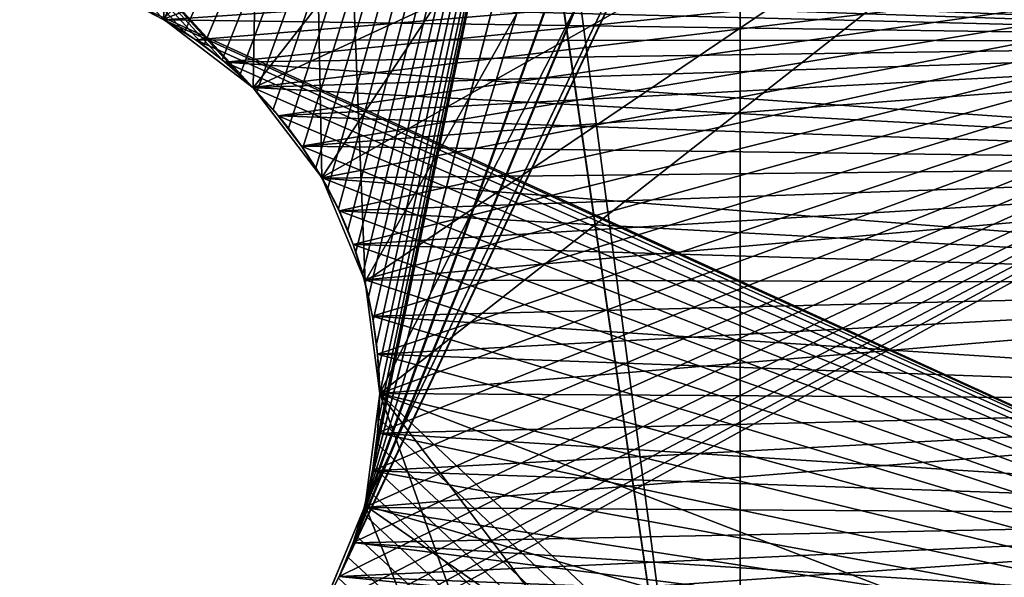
# Model space of a CAD drawing. Header units: millimetres. Extents: x -105 to 105, y -91 to 91.
# Tile 609 of 656: x 15.5 to 18.92, y -15.89 to -13.95. Entities that reach past the tile are written whole.
import ezdxf

# ---------------------------------------------------------------- set-up
doc = ezdxf.new("R2010")
doc.units = ezdxf.units.MM
doc.header["$LTSCALE"] = 22.850203
for name, color, linetype in [('1', 7, 'CONTINUOUS'), ('149', 7, 'CONTINUOUS'), ('150', 7, 'CONTINUOUS'), ('167', 7, 'CONTINUOUS'), ('168', 7, 'CONTINUOUS'), ('185', 7, 'CONTINUOUS'), ('186', 7, 'CONTINUOUS'), ('2', 7, 'CONTINUOUS'), ('405', 7, 'CONTINUOUS'), ('406', 7, 'CONTINUOUS'), ('451', 7, 'CONTINUOUS'), ('664', 7, 'CONTINUOUS'), ('665', 7, 'CONTINUOUS'), ('668', 7, 'CONTINUOUS'), ('669', 7, 'CONTINUOUS'), ('823', 7, 'CONTINUOUS')]:
    doc.layers.add(name, color=color, linetype=linetype)

msp = doc.modelspace()

# ---------------------------------------------------------------- linework, layer by layer
at = {"layer": '1', "linetype": 'CONTINUOUS'}
for points in [[(20.6642, -12.1788, 9.5), (10, -11.4986, 9.5), (1.25, -14.75, 9.5), (20.6642, -12.1788, 9.5)], [(20.772, -12.2959, 9.5), (20.6642, -12.1788, 9.5), (1.25, -14.75, 9.5), (20.772, -12.2959, 9.5)], [(20.8691, -12.4191, 9.5), (20.772, -12.2959, 9.5), (1.25, -14.75, 9.5), (20.8691, -12.4191, 9.5)], [(20.9556, -12.5485, 9.5), (20.8691, -12.4191, 9.5), (1.25, -14.75, 9.5), (20.9556, -12.5485, 9.5)], [(21.0317, -12.6845, 9.5), (20.9556, -12.5485, 9.5), (1.25, -14.75, 9.5), (21.0317, -12.6845, 9.5)], [(21.0976, -12.8277, 9.5), (21.0317, -12.6845, 9.5), (1.25, -14.75, 9.5), (21.0976, -12.8277, 9.5)], [(21.1522, -12.9755, 9.5), (21.0976, -12.8277, 9.5), (1.25, -14.75, 9.5), (21.1522, -12.9755, 9.5)], [(21.1946, -13.1255, 9.5), (21.1522, -12.9755, 9.5), (1.25, -14.75, 9.5), (21.1946, -13.1255, 9.5)], [(21.2249, -13.2782, 9.5), (21.1946, -13.1255, 9.5), (1.25, -14.75, 9.5), (21.2249, -13.2782, 9.5)], [(15.1175, -13.757, 9.5), (21.2249, -13.2782, 9.5), (1.25, -14.75, 9.5), (15.1175, -13.757, 9.5)], [(15.8831, -13.8918, 9.5), (16.0009, -13.9529, 9.5), (21.25, -13.593, 9.5), (15.8831, -13.8918, 9.5)], [(16.0009, -13.9529, 9.5), (16.1118, -14.0228, 9.5), (21.25, -13.593, 9.5), (16.0009, -13.9529, 9.5)], [(21.25, -13.593, 9.5), (16.1118, -14.0228, 9.5), (21.2508, -14.0275, 9.5), (21.25, -13.593, 9.5)], [(16.1118, -14.0228, 9.5), (16.2133, -14.1005, 9.5), (21.2508, -14.0275, 9.5), (16.1118, -14.0228, 9.5)], [(16.2133, -14.1005, 9.5), (16.3086, -14.1885, 9.5), (21.2508, -14.0275, 9.5), (16.2133, -14.1005, 9.5)], [(16.3086, -14.1885, 9.5), (16.3976, -14.2864, 9.5), (21.2508, -14.0275, 9.5), (16.3086, -14.1885, 9.5)], [(16.3976, -14.2864, 9.5), (16.4786, -14.3917, 9.5), (21.2508, -14.0275, 9.5), (16.3976, -14.2864, 9.5)], [(21.2508, -14.0275, 9.5), (16.4786, -14.3917, 9.5), (21.2513, -14.453, 9.5), (21.2508, -14.0275, 9.5)], [(16.4786, -14.3917, 9.5), (16.5497, -14.5022, 9.5), (21.2513, -14.453, 9.5), (16.4786, -14.3917, 9.5)], [(16.5497, -14.5022, 9.5), (16.6092, -14.6157, 9.5), (21.2513, -14.453, 9.5), (16.5497, -14.5022, 9.5)], [(16.6092, -14.6157, 9.5), (16.6576, -14.7328, 9.5), (21.2513, -14.453, 9.5), (16.6092, -14.6157, 9.5)], [(16.6576, -14.7328, 9.5), (16.6959, -14.8548, 9.5), (21.2513, -14.453, 9.5), (16.6576, -14.7328, 9.5)], [(21.2513, -14.453, 9.5), (16.6959, -14.8548, 9.5), (21.2537, -14.8697, 9.5), (21.2513, -14.453, 9.5)], [(16.6959, -14.8548, 9.5), (16.724, -14.9817, 9.5), (21.2537, -14.8697, 9.5), (16.6959, -14.8548, 9.5)], [(16.724, -14.9817, 9.5), (16.7421, -15.1135, 9.5), (21.2537, -14.8697, 9.5), (16.724, -14.9817, 9.5)], [(16.7421, -15.1135, 9.5), (16.75, -15.2502, 9.5), (21.2537, -14.8697, 9.5), (16.7421, -15.1135, 9.5)], [(21.2537, -14.8697, 9.5), (16.75, -15.2502, 9.5), (21.2514, -15.277, 9.5), (21.2537, -14.8697, 9.5)], [(16.75, -15.2502, 9.5), (16.7421, -15.3868, 9.5), (21.2514, -15.277, 9.5), (16.75, -15.2502, 9.5)], [(16.724, -15.5186, 9.5), (16.6959, -15.6455, 9.5), (21.2514, -15.277, 9.5), (16.724, -15.5186, 9.5)], [(21.2514, -15.277, 9.5), (16.6959, -15.6455, 9.5), (21.2376, -15.6744, 9.5), (21.2514, -15.277, 9.5)], [(16.7421, -15.3868, 9.5), (16.724, -15.5186, 9.5), (21.2514, -15.277, 9.5), (16.7421, -15.3868, 9.5)], [(16.6959, -15.6455, 9.5), (16.6576, -15.7675, 9.5), (21.2376, -15.6744, 9.5), (16.6959, -15.6455, 9.5)], [(16.6092, -15.8846, 9.5), (16.5497, -15.9981, 9.5), (21.2376, -15.6744, 9.5), (16.6092, -15.8846, 9.5)], [(21.2376, -15.6744, 9.5), (16.5497, -15.9981, 9.5), (21.2146, -16.062, 9.5), (21.2376, -15.6744, 9.5)], [(16.6576, -15.7675, 9.5), (16.6092, -15.8846, 9.5), (21.2376, -15.6744, 9.5), (16.6576, -15.7675, 9.5)]]:
    msp.add_3dface(points, dxfattribs=at)
at = {"layer": '149', "linetype": 'CONTINUOUS'}
for points in [[(16.7421, -15.3868, 9.5), (16.75, -15.2502, 9.5), (16.7421, -15.3868, 7.5), (16.7421, -15.3868, 9.5)], [(16.75, -15.2502, 9.5), (16.75, -15.2502, 7.5), (16.7421, -15.3868, 7.5), (16.75, -15.2502, 9.5)], [(16.724, -15.5186, 9.5), (16.7421, -15.3868, 9.5), (16.724, -15.5186, 7.5), (16.724, -15.5186, 9.5)], [(16.7421, -15.3868, 9.5), (16.7421, -15.3868, 7.5), (16.724, -15.5186, 7.5), (16.7421, -15.3868, 9.5)], [(16.6959, -15.6455, 9.5), (16.724, -15.5186, 9.5), (16.6959, -15.6455, 7.5), (16.6959, -15.6455, 9.5)], [(16.724, -15.5186, 9.5), (16.724, -15.5186, 7.5), (16.6959, -15.6455, 7.5), (16.724, -15.5186, 9.5)], [(16.6576, -15.7675, 9.5), (16.6959, -15.6455, 9.5), (16.6576, -15.7675, 7.5), (16.6576, -15.7675, 9.5)], [(16.6959, -15.6455, 9.5), (16.6959, -15.6455, 7.5), (16.6576, -15.7675, 7.5), (16.6959, -15.6455, 9.5)], [(16.6092, -15.8846, 9.5), (16.6576, -15.7675, 9.5), (16.6092, -15.8846, 7.5), (16.6092, -15.8846, 9.5)], [(16.6576, -15.7675, 9.5), (16.6576, -15.7675, 7.5), (16.6092, -15.8846, 7.5), (16.6576, -15.7675, 9.5)], [(16.5497, -15.9981, 9.5), (16.6092, -15.8846, 9.5), (16.5497, -15.9981, 7.5), (16.5497, -15.9981, 9.5)], [(16.6092, -15.8846, 9.5), (16.6092, -15.8846, 7.5), (16.5497, -15.9981, 7.5), (16.6092, -15.8846, 9.5)]]:
    msp.add_3dface(points, dxfattribs=at)
at = {"layer": '150', "linetype": 'CONTINUOUS'}
for points in [[(16.0009, -13.9529, 9.5), (15.8831, -13.8918, 9.5), (16.0009, -13.9529, 7.5), (16.0009, -13.9529, 9.5)], [(15.8831, -13.8918, 9.5), (15.8831, -13.8918, 7.5), (16.0009, -13.9529, 7.5), (15.8831, -13.8918, 9.5)], [(16.1118, -14.0228, 9.5), (16.0009, -13.9529, 9.5), (16.1118, -14.0228, 7.5), (16.1118, -14.0228, 9.5)], [(16.0009, -13.9529, 9.5), (16.0009, -13.9529, 7.5), (16.1118, -14.0228, 7.5), (16.0009, -13.9529, 9.5)], [(16.2133, -14.1005, 9.5), (16.1118, -14.0228, 9.5), (16.2133, -14.1005, 7.5), (16.2133, -14.1005, 9.5)], [(16.1118, -14.0228, 9.5), (16.1118, -14.0228, 7.5), (16.2133, -14.1005, 7.5), (16.1118, -14.0228, 9.5)], [(16.3086, -14.1885, 9.5), (16.2133, -14.1005, 9.5), (16.3086, -14.1885, 7.5), (16.3086, -14.1885, 9.5)], [(16.2133, -14.1005, 9.5), (16.2133, -14.1005, 7.5), (16.3086, -14.1885, 7.5), (16.2133, -14.1005, 9.5)], [(16.3976, -14.2864, 9.5), (16.3086, -14.1885, 9.5), (16.3976, -14.2864, 7.5), (16.3976, -14.2864, 9.5)], [(16.3086, -14.1885, 9.5), (16.3086, -14.1885, 7.5), (16.3976, -14.2864, 7.5), (16.3086, -14.1885, 9.5)], [(16.4786, -14.3917, 9.5), (16.3976, -14.2864, 9.5), (16.4786, -14.3917, 7.5), (16.4786, -14.3917, 9.5)], [(16.3976, -14.2864, 9.5), (16.3976, -14.2864, 7.5), (16.4786, -14.3917, 7.5), (16.3976, -14.2864, 9.5)], [(16.5497, -14.5022, 9.5), (16.4786, -14.3917, 9.5), (16.5497, -14.5022, 7.5), (16.5497, -14.5022, 9.5)], [(16.4786, -14.3917, 9.5), (16.4786, -14.3917, 7.5), (16.5497, -14.5022, 7.5), (16.4786, -14.3917, 9.5)], [(16.6092, -14.6157, 9.5), (16.5497, -14.5022, 9.5), (16.6092, -14.6157, 7.5), (16.6092, -14.6157, 9.5)], [(16.5497, -14.5022, 9.5), (16.5497, -14.5022, 7.5), (16.6092, -14.6157, 7.5), (16.5497, -14.5022, 9.5)], [(16.6576, -14.7328, 9.5), (16.6092, -14.6157, 9.5), (16.6576, -14.7328, 7.5), (16.6576, -14.7328, 9.5)], [(16.6092, -14.6157, 9.5), (16.6092, -14.6157, 7.5), (16.6576, -14.7328, 7.5), (16.6092, -14.6157, 9.5)], [(16.6959, -14.8548, 9.5), (16.6576, -14.7328, 9.5), (16.6959, -14.8548, 7.5), (16.6959, -14.8548, 9.5)], [(16.6576, -14.7328, 9.5), (16.6576, -14.7328, 7.5), (16.6959, -14.8548, 7.5), (16.6576, -14.7328, 9.5)], [(16.724, -14.9817, 9.5), (16.6959, -14.8548, 9.5), (16.724, -14.9817, 7.5), (16.724, -14.9817, 9.5)], [(16.6959, -14.8548, 9.5), (16.6959, -14.8548, 7.5), (16.724, -14.9817, 7.5), (16.6959, -14.8548, 9.5)], [(16.7421, -15.1135, 9.5), (16.724, -14.9817, 9.5), (16.7421, -15.1135, 7.5), (16.7421, -15.1135, 9.5)], [(16.724, -14.9817, 9.5), (16.724, -14.9817, 7.5), (16.7421, -15.1135, 7.5), (16.724, -14.9817, 9.5)], [(16.75, -15.2502, 9.5), (16.7421, -15.1135, 9.5), (16.75, -15.2502, 7.5), (16.75, -15.2502, 9.5)], [(16.7421, -15.1135, 9.5), (16.7421, -15.1135, 7.5), (16.75, -15.2502, 7.5), (16.7421, -15.1135, 9.5)]]:
    msp.add_3dface(points, dxfattribs=at)
at = {"layer": '167', "linetype": 'CONTINUOUS'}
for points in [[(21.25, -16.3448), (15.883, -13.8915), (21.25, -13.593), (21.25, -16.3448)], [(16.0009, -13.9527), (15.883, -13.8915), (21.25, -16.3448), (16.0009, -13.9527)], [(16.1118, -14.0225), (16.0009, -13.9527), (21.25, -16.3448), (16.1118, -14.0225)], [(16.2133, -14.1002), (16.1118, -14.0225), (21.25, -16.3448), (16.2133, -14.1002)], [(16.3086, -14.1883), (16.2133, -14.1002), (21.25, -16.3448), (16.3086, -14.1883)], [(16.3976, -14.2861), (16.3086, -14.1883), (21.25, -16.3448), (16.3976, -14.2861)], [(16.4786, -14.3914), (16.3976, -14.2861), (21.25, -16.3448), (16.4786, -14.3914)], [(16.5497, -14.5019), (16.4786, -14.3914), (21.25, -16.3448), (16.5497, -14.5019)], [(16.6092, -14.6154), (16.5497, -14.5019), (21.25, -16.3448), (16.6092, -14.6154)], [(16.6576, -14.7325), (16.6092, -14.6154), (21.25, -16.3448), (16.6576, -14.7325)], [(16.6959, -14.8546), (16.6576, -14.7325), (21.25, -16.3448), (16.6959, -14.8546)], [(16.724, -14.9815), (16.6959, -14.8546), (21.25, -16.3448), (16.724, -14.9815)], [(16.7421, -15.1132), (16.724, -14.9815), (21.25, -16.3448), (16.7421, -15.1132)], [(16.75, -15.2499), (16.7421, -15.1132), (21.25, -16.3448), (16.75, -15.2499)], [(16.7421, -15.3865), (16.75, -15.2499), (21.25, -16.3448), (16.7421, -15.3865)], [(16.724, -15.5183), (16.7421, -15.3865), (21.25, -16.3448), (16.724, -15.5183)], [(16.6959, -15.6452), (16.724, -15.5183), (21.25, -16.3448), (16.6959, -15.6452)], [(16.6576, -15.7672), (16.6959, -15.6452), (21.25, -16.3448), (16.6576, -15.7672)], [(16.6092, -15.8844), (16.6576, -15.7672), (21.25, -16.3448), (16.6092, -15.8844)], [(16.5497, -15.9978), (16.6092, -15.8844), (21.25, -16.3448), (16.5497, -15.9978)]]:
    msp.add_3dface(points, dxfattribs=at)
at = {"layer": '168', "linetype": 'CONTINUOUS'}
for points in [[(15.883, -13.8915, 2.5), (16.0009, -13.9527, 2.5), (21.25, -13.593, 2.5), (15.883, -13.8915, 2.5)], [(16.0009, -13.9527, 2.5), (16.1118, -14.0225, 2.5), (21.25, -13.593, 2.5), (16.0009, -13.9527, 2.5)], [(16.1118, -14.0225, 2.5), (16.2133, -14.1002, 2.5), (21.25, -13.593, 2.5), (16.1118, -14.0225, 2.5)], [(16.2133, -14.1002, 2.5), (16.3086, -14.1883, 2.5), (21.25, -13.593, 2.5), (16.2133, -14.1002, 2.5)], [(16.3976, -16.2136, 2.5), (16.3086, -16.3115, 2.5), (21.25, -13.593, 2.5), (16.3976, -16.2136, 2.5)], [(21.25, -13.593, 2.5), (16.3086, -16.3115, 2.5), (21.25, -16.3448, 2.5), (21.25, -13.593, 2.5)], [(16.3086, -14.1883, 2.5), (16.3976, -14.2861, 2.5), (21.25, -13.593, 2.5), (16.3086, -14.1883, 2.5)], [(16.4786, -16.1083, 2.5), (16.3976, -16.2136, 2.5), (21.25, -13.593, 2.5), (16.4786, -16.1083, 2.5)], [(16.3976, -14.2861, 2.5), (16.4786, -14.3914, 2.5), (21.25, -13.593, 2.5), (16.3976, -14.2861, 2.5)], [(16.5497, -15.9978, 2.5), (16.4786, -16.1083, 2.5), (21.25, -13.593, 2.5), (16.5497, -15.9978, 2.5)], [(16.4786, -14.3914, 2.5), (16.5497, -14.5019, 2.5), (21.25, -13.593, 2.5), (16.4786, -14.3914, 2.5)], [(16.6092, -15.8844, 2.5), (16.5497, -15.9978, 2.5), (21.25, -13.593, 2.5), (16.6092, -15.8844, 2.5)], [(16.5497, -14.5019, 2.5), (16.6092, -14.6154, 2.5), (21.25, -13.593, 2.5), (16.5497, -14.5019, 2.5)], [(16.6576, -15.7672, 2.5), (16.6092, -15.8844, 2.5), (21.25, -13.593, 2.5), (16.6576, -15.7672, 2.5)], [(16.6092, -14.6154, 2.5), (16.6576, -14.7325, 2.5), (21.25, -13.593, 2.5), (16.6092, -14.6154, 2.5)], [(16.6959, -15.6452, 2.5), (16.6576, -15.7672, 2.5), (21.25, -13.593, 2.5), (16.6959, -15.6452, 2.5)], [(16.6576, -14.7325, 2.5), (16.6959, -14.8546, 2.5), (21.25, -13.593, 2.5), (16.6576, -14.7325, 2.5)], [(16.724, -15.5183, 2.5), (16.6959, -15.6452, 2.5), (21.25, -13.593, 2.5), (16.724, -15.5183, 2.5)], [(16.6959, -14.8546, 2.5), (16.724, -14.9815, 2.5), (21.25, -13.593, 2.5), (16.6959, -14.8546, 2.5)], [(16.7421, -15.3865, 2.5), (16.724, -15.5183, 2.5), (21.25, -13.593, 2.5), (16.7421, -15.3865, 2.5)], [(16.724, -14.9815, 2.5), (16.7421, -15.1132, 2.5), (21.25, -13.593, 2.5), (16.724, -14.9815, 2.5)], [(16.75, -15.2499, 2.5), (16.7421, -15.3865, 2.5), (21.25, -13.593, 2.5), (16.75, -15.2499, 2.5)], [(16.7421, -15.1132, 2.5), (16.75, -15.2499, 2.5), (21.25, -13.593, 2.5), (16.7421, -15.1132, 2.5)]]:
    msp.add_3dface(points, dxfattribs=at)
at = {"layer": '185', "linetype": 'CONTINUOUS'}
for points in [[(16.75, -15.2499), (16.7421, -15.3865), (16.75, -15.2499, 2.5), (16.75, -15.2499)], [(16.7421, -15.3865), (16.7421, -15.3865, 2.5), (16.75, -15.2499, 2.5), (16.7421, -15.3865)], [(16.7421, -15.3865), (16.724, -15.5183), (16.7421, -15.3865, 2.5), (16.7421, -15.3865)], [(16.724, -15.5183), (16.724, -15.5183, 2.5), (16.7421, -15.3865, 2.5), (16.724, -15.5183)], [(16.724, -15.5183), (16.6959, -15.6452), (16.724, -15.5183, 2.5), (16.724, -15.5183)], [(16.6959, -15.6452), (16.6959, -15.6452, 2.5), (16.724, -15.5183, 2.5), (16.6959, -15.6452)], [(16.6959, -15.6452), (16.6576, -15.7672), (16.6959, -15.6452, 2.5), (16.6959, -15.6452)], [(16.6576, -15.7672), (16.6576, -15.7672, 2.5), (16.6959, -15.6452, 2.5), (16.6576, -15.7672)], [(16.6576, -15.7672), (16.6092, -15.8844), (16.6576, -15.7672, 2.5), (16.6576, -15.7672)], [(16.6092, -15.8844), (16.6092, -15.8844, 2.5), (16.6576, -15.7672, 2.5), (16.6092, -15.8844)], [(16.6092, -15.8844), (16.5497, -15.9978), (16.6092, -15.8844, 2.5), (16.6092, -15.8844)], [(16.5497, -15.9978), (16.5497, -15.9978, 2.5), (16.6092, -15.8844, 2.5), (16.5497, -15.9978)]]:
    msp.add_3dface(points, dxfattribs=at)
at = {"layer": '186', "linetype": 'CONTINUOUS'}
for points in [[(15.883, -13.8915), (16.0009, -13.9527), (15.883, -13.8915, 2.5), (15.883, -13.8915)], [(16.0009, -13.9527), (16.0009, -13.9527, 2.5), (15.883, -13.8915, 2.5), (16.0009, -13.9527)], [(16.0009, -13.9527), (16.1118, -14.0225), (16.0009, -13.9527, 2.5), (16.0009, -13.9527)], [(16.1118, -14.0225), (16.1118, -14.0225, 2.5), (16.0009, -13.9527, 2.5), (16.1118, -14.0225)], [(16.1118, -14.0225), (16.2133, -14.1002), (16.1118, -14.0225, 2.5), (16.1118, -14.0225)], [(16.2133, -14.1002), (16.2133, -14.1002, 2.5), (16.1118, -14.0225, 2.5), (16.2133, -14.1002)], [(16.2133, -14.1002), (16.3086, -14.1883), (16.2133, -14.1002, 2.5), (16.2133, -14.1002)], [(16.3086, -14.1883), (16.3086, -14.1883, 2.5), (16.2133, -14.1002, 2.5), (16.3086, -14.1883)], [(16.3086, -14.1883), (16.3976, -14.2861), (16.3086, -14.1883, 2.5), (16.3086, -14.1883)], [(16.3976, -14.2861), (16.3976, -14.2861, 2.5), (16.3086, -14.1883, 2.5), (16.3976, -14.2861)], [(16.3976, -14.2861), (16.4786, -14.3914), (16.3976, -14.2861, 2.5), (16.3976, -14.2861)], [(16.4786, -14.3914), (16.4786, -14.3914, 2.5), (16.3976, -14.2861, 2.5), (16.4786, -14.3914)], [(16.4786, -14.3914), (16.5497, -14.5019), (16.4786, -14.3914, 2.5), (16.4786, -14.3914)], [(16.5497, -14.5019), (16.5497, -14.5019, 2.5), (16.4786, -14.3914, 2.5), (16.5497, -14.5019)], [(16.5497, -14.5019), (16.6092, -14.6154), (16.5497, -14.5019, 2.5), (16.5497, -14.5019)], [(16.6092, -14.6154), (16.6092, -14.6154, 2.5), (16.5497, -14.5019, 2.5), (16.6092, -14.6154)], [(16.6092, -14.6154), (16.6576, -14.7325), (16.6092, -14.6154, 2.5), (16.6092, -14.6154)], [(16.6576, -14.7325), (16.6576, -14.7325, 2.5), (16.6092, -14.6154, 2.5), (16.6576, -14.7325)], [(16.6576, -14.7325), (16.6959, -14.8546), (16.6576, -14.7325, 2.5), (16.6576, -14.7325)], [(16.6959, -14.8546), (16.6959, -14.8546, 2.5), (16.6576, -14.7325, 2.5), (16.6959, -14.8546)], [(16.6959, -14.8546), (16.724, -14.9815), (16.6959, -14.8546, 2.5), (16.6959, -14.8546)], [(16.724, -14.9815), (16.724, -14.9815, 2.5), (16.6959, -14.8546, 2.5), (16.724, -14.9815)], [(16.724, -14.9815), (16.7421, -15.1132), (16.724, -14.9815, 2.5), (16.724, -14.9815)], [(16.7421, -15.1132), (16.7421, -15.1132, 2.5), (16.724, -14.9815, 2.5), (16.7421, -15.1132)], [(16.7421, -15.1132), (16.75, -15.2499), (16.7421, -15.1132, 2.5), (16.7421, -15.1132)], [(16.75, -15.2499), (16.75, -15.2499, 2.5), (16.7421, -15.1132, 2.5), (16.75, -15.2499)]]:
    msp.add_3dface(points, dxfattribs=at)
at = {"layer": '2', "linetype": 'CONTINUOUS'}
for points in [[(21.2508, -14.0275, 7.5), (15.3825, -13.757, 7.5), (21.25, -13.593, 7.5), (21.2508, -14.0275, 7.5)], [(15.5121, -13.7735, 7.5), (15.3825, -13.757, 7.5), (21.2508, -14.0275, 7.5), (15.5121, -13.7735, 7.5)], [(15.6368, -13.801, 7.5), (15.5121, -13.7735, 7.5), (21.2508, -14.0275, 7.5), (15.6368, -13.801, 7.5)], [(15.7608, -13.8408, 7.5), (15.6368, -13.801, 7.5), (21.2508, -14.0275, 7.5), (15.7608, -13.8408, 7.5)], [(15.8831, -13.8918, 7.5), (15.7608, -13.8408, 7.5), (21.2508, -14.0275, 7.5), (15.8831, -13.8918, 7.5)], [(16.0009, -13.9529, 7.5), (15.8831, -13.8918, 7.5), (21.2508, -14.0275, 7.5), (16.0009, -13.9529, 7.5)], [(16.1118, -14.0228, 7.5), (16.0009, -13.9529, 7.5), (21.2508, -14.0275, 7.5), (16.1118, -14.0228, 7.5)], [(16.2133, -14.1005, 7.5), (16.1118, -14.0228, 7.5), (21.2508, -14.0275, 7.5), (16.2133, -14.1005, 7.5)], [(21.2513, -14.453, 7.5), (16.2133, -14.1005, 7.5), (21.2508, -14.0275, 7.5), (21.2513, -14.453, 7.5)], [(16.3086, -14.1885, 7.5), (16.2133, -14.1005, 7.5), (21.2513, -14.453, 7.5), (16.3086, -14.1885, 7.5)], [(16.3976, -14.2864, 7.5), (16.3086, -14.1885, 7.5), (21.2513, -14.453, 7.5), (16.3976, -14.2864, 7.5)], [(16.4786, -14.3917, 7.5), (16.3976, -14.2864, 7.5), (21.2513, -14.453, 7.5), (16.4786, -14.3917, 7.5)], [(16.5497, -14.5022, 7.5), (16.4786, -14.3917, 7.5), (21.2513, -14.453, 7.5), (16.5497, -14.5022, 7.5)], [(21.2537, -14.8697, 7.5), (16.5497, -14.5022, 7.5), (21.2513, -14.453, 7.5), (21.2537, -14.8697, 7.5)], [(16.6092, -14.6157, 7.5), (16.5497, -14.5022, 7.5), (21.2537, -14.8697, 7.5), (16.6092, -14.6157, 7.5)], [(16.6576, -14.7328, 7.5), (16.6092, -14.6157, 7.5), (21.2537, -14.8697, 7.5), (16.6576, -14.7328, 7.5)], [(16.6959, -14.8548, 7.5), (16.6576, -14.7328, 7.5), (21.2537, -14.8697, 7.5), (16.6959, -14.8548, 7.5)], [(16.724, -14.9817, 7.5), (16.6959, -14.8548, 7.5), (21.2537, -14.8697, 7.5), (16.724, -14.9817, 7.5)], [(21.2514, -15.277, 7.5), (16.724, -14.9817, 7.5), (21.2537, -14.8697, 7.5), (21.2514, -15.277, 7.5)], [(16.7421, -15.1135, 7.5), (16.724, -14.9817, 7.5), (21.2514, -15.277, 7.5), (16.7421, -15.1135, 7.5)], [(16.75, -15.2502, 7.5), (16.7421, -15.1135, 7.5), (21.2514, -15.277, 7.5), (16.75, -15.2502, 7.5)], [(16.7421, -15.3868, 7.5), (16.75, -15.2502, 7.5), (21.2514, -15.277, 7.5), (16.7421, -15.3868, 7.5)], [(21.2376, -15.6744, 7.5), (16.7421, -15.3868, 7.5), (21.2514, -15.277, 7.5), (21.2376, -15.6744, 7.5)], [(16.724, -15.5186, 7.5), (16.7421, -15.3868, 7.5), (21.2376, -15.6744, 7.5), (16.724, -15.5186, 7.5)], [(16.6959, -15.6455, 7.5), (16.724, -15.5186, 7.5), (21.2376, -15.6744, 7.5), (16.6959, -15.6455, 7.5)], [(16.6576, -15.7675, 7.5), (16.6959, -15.6455, 7.5), (21.2376, -15.6744, 7.5), (16.6576, -15.7675, 7.5)], [(21.2146, -16.062, 7.5), (16.6576, -15.7675, 7.5), (21.2376, -15.6744, 7.5), (21.2146, -16.062, 7.5)], [(16.6092, -15.8846, 7.5), (16.6576, -15.7675, 7.5), (21.2146, -16.062, 7.5), (16.6092, -15.8846, 7.5)], [(16.5497, -15.9981, 7.5), (16.6092, -15.8846, 7.5), (21.2146, -16.062, 7.5), (16.5497, -15.9981, 7.5)]]:
    msp.add_3dface(points, dxfattribs=at)
at = {"layer": '405', "linetype": 'CONTINUOUS'}
for points in [[(18, -18.109, 34.5), (18, 18.109, 34.5), (12.9876, -18.0473, 34.5), (18, -18.109, 34.5)], [(12.9876, -18.0473, 34.5), (18, 18.109, 34.5), (12.9961, -17.9748, 34.5), (12.9876, -18.0473, 34.5)], [(12.9961, -17.9748, 34.5), (18, 18.109, 34.5), (13, -17.9001, 34.5), (12.9961, -17.9748, 34.5)], [(13, -17.9001, 34.5), (18, 18.109, 34.5), (13, 16.0999, 34.5), (13, -17.9001, 34.5)]]:
    msp.add_3dface(points, dxfattribs=at)
at = {"layer": '406', "linetype": 'CONTINUOUS'}
for points in [[(18, 18.109, 32.5), (18, -18.109, 32.5), (12.9876, 16.2471, 32.5), (18, 18.109, 32.5)], [(12.9876, 16.2471, 32.5), (18, -18.109, 32.5), (12.9961, 16.1746, 32.5), (12.9876, 16.2471, 32.5)], [(12.9961, 16.1746, 32.5), (18, -18.109, 32.5), (13, 16.0999, 32.5), (12.9961, 16.1746, 32.5)], [(13, 16.0999, 32.5), (18, -18.109, 32.5), (13, -17.9001, 32.5), (13, 16.0999, 32.5)]]:
    msp.add_3dface(points, dxfattribs=at)
at = {"layer": '451', "linetype": 'CONTINUOUS'}
for points in [[(18, 18.109, 34.5), (18, -18.109, 34.5), (18, 18.109, 32.5), (18, 18.109, 34.5)], [(18, -18.109, 34.5), (18, -18.109, 32.5), (18, 18.109, 32.5), (18, -18.109, 34.5)]]:
    msp.add_3dface(points, dxfattribs=at)
at = {"layer": '664', "linetype": 'CONTINUOUS'}
for points in [[(16.2641, -14.1451, 7.5), (16.3231, -14.2031, 7.5), (7.7613, -4.8947, 7.5), (16.2641, -14.1451, 7.5)], [(7.7613, -4.8947, 7.5), (16.3231, -14.2031, 7.5), (17.8918, -9.8628, 7.5), (7.7613, -4.8947, 7.5)], [(16.203, -14.0915, 7.5), (16.2641, -14.1451, 7.5), (7.7613, -4.8947, 7.5), (16.203, -14.0915, 7.5)], [(16.1395, -14.0422, 7.5), (16.203, -14.0915, 7.5), (7.7613, -4.8947, 7.5), (16.1395, -14.0422, 7.5)], [(16.0719, -13.9958, 7.5), (16.1395, -14.0422, 7.5), (7.7613, -4.8947, 7.5), (16.0719, -13.9958, 7.5)], [(16.0009, -13.9526, 7.5), (16.0719, -13.9958, 7.5), (7.7613, -4.8947, 7.5), (16.0009, -13.9526, 7.5)], [(16.3231, -14.2031, 7.5), (16.3795, -14.2648, 7.5), (17.8918, -9.8628, 7.5), (16.3231, -14.2031, 7.5)], [(16.3795, -14.2648, 7.5), (16.4328, -14.3296, 7.5), (17.8918, -9.8628, 7.5), (16.3795, -14.2648, 7.5)], [(16.4328, -14.3296, 7.5), (16.4826, -14.3971, 7.5), (17.8918, -9.8628, 7.5), (16.4328, -14.3296, 7.5)], [(16.4826, -14.3971, 7.5), (16.5284, -14.4666, 7.5), (17.8918, -9.8628, 7.5), (16.4826, -14.3971, 7.5)], [(16.5284, -14.4666, 7.5), (16.5698, -14.5375, 7.5), (17.8918, -9.8628, 7.5), (16.5284, -14.4666, 7.5)], [(16.5698, -14.5375, 7.5), (16.6064, -14.6093, 7.5), (17.8918, -9.8628, 7.5), (16.5698, -14.5375, 7.5)], [(16.6064, -14.6093, 7.5), (16.6384, -14.6826, 7.5), (17.8918, -9.8628, 7.5), (16.6064, -14.6093, 7.5)], [(16.6384, -14.6826, 7.5), (16.6665, -14.7578, 7.5), (17.8918, -9.8628, 7.5), (16.6384, -14.6826, 7.5)], [(16.6665, -14.7578, 7.5), (16.6905, -14.8349, 7.5), (17.8918, -9.8628, 7.5), (16.6665, -14.7578, 7.5)], [(16.6905, -14.8349, 7.5), (16.7105, -14.914, 7.5), (17.8918, -9.8628, 7.5), (16.6905, -14.8349, 7.5)], [(16.7105, -14.914, 7.5), (16.7264, -14.9951, 7.5), (17.8918, -9.8628, 7.5), (16.7105, -14.914, 7.5)], [(16.7264, -14.9951, 7.5), (16.7383, -15.0781, 7.5), (17.8918, -9.8628, 7.5), (16.7264, -14.9951, 7.5)], [(16.7383, -15.0781, 7.5), (16.7462, -15.163, 7.5), (17.8918, -9.8628, 7.5), (16.7383, -15.0781, 7.5)], [(16.7462, -15.163, 7.5), (16.75, -15.2498, 7.5), (17.8918, -9.8628, 7.5), (16.7462, -15.163, 7.5)], [(16.75, -15.2498, 7.5), (61.5616, -57.4369, 7.5), (17.8918, -9.8628, 7.5), (16.75, -15.2498, 7.5)], [(17.8918, -9.8628, 7.5), (61.5616, -57.4369, 7.5), (18.1453, -9.9946, 7.5), (17.8918, -9.8628, 7.5)], [(18.1453, -9.9946, 7.5), (61.5616, -57.4369, 7.5), (18.3918, -10.1382, 7.5), (18.1453, -9.9946, 7.5)], [(18.3918, -10.1382, 7.5), (61.5616, -57.4369, 7.5), (18.6316, -10.2935, 7.5), (18.3918, -10.1382, 7.5)], [(18.6316, -10.2935, 7.5), (61.5616, -57.4369, 7.5), (18.8633, -10.4599, 7.5), (18.6316, -10.2935, 7.5)], [(18.8633, -10.4599, 7.5), (61.5616, -57.4369, 7.5), (19.0873, -10.6373, 7.5), (18.8633, -10.4599, 7.5)], [(16.75, -15.2498, 7.5), (16.7462, -15.3367, 7.5), (61.5616, -57.4369, 7.5), (16.75, -15.2498, 7.5)], [(16.7462, -15.3367, 7.5), (16.7383, -15.4216, 7.5), (61.5616, -57.4369, 7.5), (16.7462, -15.3367, 7.5)], [(16.7383, -15.4216, 7.5), (16.7264, -15.5046, 7.5), (61.5616, -57.4369, 7.5), (16.7383, -15.4216, 7.5)], [(16.7264, -15.5046, 7.5), (16.7105, -15.5857, 7.5), (61.5616, -57.4369, 7.5), (16.7264, -15.5046, 7.5)], [(16.7105, -15.5857, 7.5), (16.6905, -15.6647, 7.5), (61.5616, -57.4369, 7.5), (16.7105, -15.5857, 7.5)], [(16.6905, -15.6647, 7.5), (16.6665, -15.7419, 7.5), (61.5616, -57.4369, 7.5), (16.6905, -15.6647, 7.5)], [(16.6665, -15.7419, 7.5), (16.6384, -15.8171, 7.5), (61.5616, -57.4369, 7.5), (16.6665, -15.7419, 7.5)], [(16.6384, -15.8171, 7.5), (16.6064, -15.8904, 7.5), (61.5616, -57.4369, 7.5), (16.6384, -15.8171, 7.5)]]:
    msp.add_3dface(points, dxfattribs=at)
at = {"layer": '665', "linetype": 'CONTINUOUS'}
for points in [[(14.1205, -14.2648, 2.5), (11.5, -10, 2.5), (17.8918, -9.8628, 2.5), (14.1205, -14.2648, 2.5)], [(14.1769, -14.2031, 2.5), (14.1205, -14.2648, 2.5), (17.8918, -9.8628, 2.5), (14.1769, -14.2031, 2.5)], [(14.2359, -14.1451, 2.5), (14.1769, -14.2031, 2.5), (17.8918, -9.8628, 2.5), (14.2359, -14.1451, 2.5)], [(14.297, -14.0915, 2.5), (14.2359, -14.1451, 2.5), (17.8918, -9.8628, 2.5), (14.297, -14.0915, 2.5)], [(14.3605, -14.0422, 2.5), (14.297, -14.0915, 2.5), (17.8918, -9.8628, 2.5), (14.3605, -14.0422, 2.5)], [(14.4281, -13.9958, 2.5), (14.3605, -14.0422, 2.5), (17.8918, -9.8628, 2.5), (14.4281, -13.9958, 2.5)], [(14.4991, -13.9526, 2.5), (14.4281, -13.9958, 2.5), (17.8918, -9.8628, 2.5), (14.4991, -13.9526, 2.5)], [(16.0719, -13.9958, 2.5), (16.0009, -13.9526, 2.5), (17.8918, -9.8628, 2.5), (16.0719, -13.9958, 2.5)], [(16.1395, -14.0422, 2.5), (16.0719, -13.9958, 2.5), (17.8918, -9.8628, 2.5), (16.1395, -14.0422, 2.5)], [(16.203, -14.0915, 2.5), (16.1395, -14.0422, 2.5), (17.8918, -9.8628, 2.5), (16.203, -14.0915, 2.5)], [(16.2641, -14.1451, 2.5), (16.203, -14.0915, 2.5), (17.8918, -9.8628, 2.5), (16.2641, -14.1451, 2.5)], [(16.3231, -14.2031, 2.5), (16.2641, -14.1451, 2.5), (17.8918, -9.8628, 2.5), (16.3231, -14.2031, 2.5)], [(16.3795, -14.2648, 2.5), (16.3231, -14.2031, 2.5), (17.8918, -9.8628, 2.5), (16.3795, -14.2648, 2.5)], [(16.4328, -14.3296, 2.5), (16.3795, -14.2648, 2.5), (17.8918, -9.8628, 2.5), (16.4328, -14.3296, 2.5)], [(16.4826, -14.3971, 2.5), (16.4328, -14.3296, 2.5), (17.8918, -9.8628, 2.5), (16.4826, -14.3971, 2.5)], [(16.5284, -14.4666, 2.5), (16.4826, -14.3971, 2.5), (17.8918, -9.8628, 2.5), (16.5284, -14.4666, 2.5)], [(16.5698, -14.5375, 2.5), (16.5284, -14.4666, 2.5), (17.8918, -9.8628, 2.5), (16.5698, -14.5375, 2.5)], [(16.6064, -14.6093, 2.5), (16.5698, -14.5375, 2.5), (17.8918, -9.8628, 2.5), (16.6064, -14.6093, 2.5)], [(16.6384, -14.6826, 2.5), (16.6064, -14.6093, 2.5), (17.8918, -9.8628, 2.5), (16.6384, -14.6826, 2.5)], [(16.6665, -14.7578, 2.5), (16.6384, -14.6826, 2.5), (17.8918, -9.8628, 2.5), (16.6665, -14.7578, 2.5)], [(16.6905, -14.8349, 2.5), (16.6665, -14.7578, 2.5), (17.8918, -9.8628, 2.5), (16.6905, -14.8349, 2.5)], [(16.7105, -14.914, 2.5), (16.6905, -14.8349, 2.5), (17.8918, -9.8628, 2.5), (16.7105, -14.914, 2.5)], [(16.7264, -14.9951, 2.5), (16.7105, -14.914, 2.5), (17.8918, -9.8628, 2.5), (16.7264, -14.9951, 2.5)], [(16.7105, -15.5857, 2.5), (16.7264, -15.5046, 2.5), (17.8918, -9.8628, 2.5), (16.7105, -15.5857, 2.5)], [(18.1453, -9.9946, 2.5), (16.7105, -15.5857, 2.5), (17.8918, -9.8628, 2.5), (18.1453, -9.9946, 2.5)], [(16.7383, -15.0781, 2.5), (16.7264, -14.9951, 2.5), (17.8918, -9.8628, 2.5), (16.7383, -15.0781, 2.5)], [(16.7264, -15.5046, 2.5), (16.7383, -15.4216, 2.5), (17.8918, -9.8628, 2.5), (16.7264, -15.5046, 2.5)], [(16.7462, -15.163, 2.5), (16.7383, -15.0781, 2.5), (17.8918, -9.8628, 2.5), (16.7462, -15.163, 2.5)], [(16.7383, -15.4216, 2.5), (16.7462, -15.3367, 2.5), (17.8918, -9.8628, 2.5), (16.7383, -15.4216, 2.5)], [(16.75, -15.2498, 2.5), (16.7462, -15.163, 2.5), (17.8918, -9.8628, 2.5), (16.75, -15.2498, 2.5)], [(16.7462, -15.3367, 2.5), (16.75, -15.2498, 2.5), (17.8918, -9.8628, 2.5), (16.7462, -15.3367, 2.5)], [(16.6905, -15.6647, 2.5), (16.7105, -15.5857, 2.5), (18.1453, -9.9946, 2.5), (16.6905, -15.6647, 2.5)], [(18.3918, -10.1382, 2.5), (16.6905, -15.6647, 2.5), (18.1453, -9.9946, 2.5), (18.3918, -10.1382, 2.5)], [(18.6316, -10.2935, 2.5), (16.6905, -15.6647, 2.5), (18.3918, -10.1382, 2.5), (18.6316, -10.2935, 2.5)], [(16.6665, -15.7419, 2.5), (16.6905, -15.6647, 2.5), (18.6316, -10.2935, 2.5), (16.6665, -15.7419, 2.5)], [(18.8633, -10.4599, 2.5), (16.6665, -15.7419, 2.5), (18.6316, -10.2935, 2.5), (18.8633, -10.4599, 2.5)], [(16.6384, -15.8171, 2.5), (16.6665, -15.7419, 2.5), (18.8633, -10.4599, 2.5), (16.6384, -15.8171, 2.5)], [(19.0873, -10.6373, 2.5), (16.6384, -15.8171, 2.5), (18.8633, -10.4599, 2.5), (19.0873, -10.6373, 2.5)], [(16.6064, -15.8904, 2.5), (16.6384, -15.8171, 2.5), (19.0873, -10.6373, 2.5), (16.6064, -15.8904, 2.5)], [(61.5616, -57.4369, 2.5), (16.6064, -15.8904, 2.5), (19.0873, -10.6373, 2.5), (61.5616, -57.4369, 2.5)]]:
    msp.add_3dface(points, dxfattribs=at)
at = {"layer": '668', "linetype": 'CONTINUOUS'}
for points in [[(16.0719, -13.9958, 7.5), (16.0009, -13.9526, 7.5), (16.0719, -13.9958, 2.5), (16.0719, -13.9958, 7.5)], [(16.0009, -13.9526, 7.5), (16.0009, -13.9526, 2.5), (16.0719, -13.9958, 2.5), (16.0009, -13.9526, 7.5)], [(16.1395, -14.0422, 7.5), (16.0719, -13.9958, 7.5), (16.1395, -14.0422, 2.5), (16.1395, -14.0422, 7.5)], [(16.0719, -13.9958, 7.5), (16.0719, -13.9958, 2.5), (16.1395, -14.0422, 2.5), (16.0719, -13.9958, 7.5)], [(16.203, -14.0915, 7.5), (16.1395, -14.0422, 7.5), (16.203, -14.0915, 2.5), (16.203, -14.0915, 7.5)], [(16.1395, -14.0422, 7.5), (16.1395, -14.0422, 2.5), (16.203, -14.0915, 2.5), (16.1395, -14.0422, 7.5)], [(16.2641, -14.1451, 7.5), (16.203, -14.0915, 7.5), (16.2641, -14.1451, 2.5), (16.2641, -14.1451, 7.5)], [(16.203, -14.0915, 7.5), (16.203, -14.0915, 2.5), (16.2641, -14.1451, 2.5), (16.203, -14.0915, 7.5)], [(16.3231, -14.2031, 7.5), (16.2641, -14.1451, 7.5), (16.3231, -14.2031, 2.5), (16.3231, -14.2031, 7.5)], [(16.2641, -14.1451, 7.5), (16.2641, -14.1451, 2.5), (16.3231, -14.2031, 2.5), (16.2641, -14.1451, 7.5)], [(16.3795, -14.2648, 7.5), (16.3231, -14.2031, 7.5), (16.3795, -14.2648, 2.5), (16.3795, -14.2648, 7.5)], [(16.3231, -14.2031, 7.5), (16.3231, -14.2031, 2.5), (16.3795, -14.2648, 2.5), (16.3231, -14.2031, 7.5)], [(16.4328, -14.3296, 7.5), (16.3795, -14.2648, 7.5), (16.4328, -14.3296, 2.5), (16.4328, -14.3296, 7.5)], [(16.3795, -14.2648, 7.5), (16.3795, -14.2648, 2.5), (16.4328, -14.3296, 2.5), (16.3795, -14.2648, 7.5)], [(16.4826, -14.3971, 7.5), (16.4328, -14.3296, 7.5), (16.4826, -14.3971, 2.5), (16.4826, -14.3971, 7.5)], [(16.4328, -14.3296, 7.5), (16.4328, -14.3296, 2.5), (16.4826, -14.3971, 2.5), (16.4328, -14.3296, 7.5)], [(16.5284, -14.4666, 7.5), (16.4826, -14.3971, 7.5), (16.5284, -14.4666, 2.5), (16.5284, -14.4666, 7.5)], [(16.4826, -14.3971, 7.5), (16.4826, -14.3971, 2.5), (16.5284, -14.4666, 2.5), (16.4826, -14.3971, 7.5)], [(16.5698, -14.5375, 7.5), (16.5284, -14.4666, 7.5), (16.5698, -14.5375, 2.5), (16.5698, -14.5375, 7.5)], [(16.5284, -14.4666, 7.5), (16.5284, -14.4666, 2.5), (16.5698, -14.5375, 2.5), (16.5284, -14.4666, 7.5)], [(16.6064, -14.6093, 7.5), (16.5698, -14.5375, 7.5), (16.6064, -14.6093, 2.5), (16.6064, -14.6093, 7.5)], [(16.5698, -14.5375, 7.5), (16.5698, -14.5375, 2.5), (16.6064, -14.6093, 2.5), (16.5698, -14.5375, 7.5)], [(16.6384, -14.6826, 7.5), (16.6064, -14.6093, 7.5), (16.6384, -14.6826, 2.5), (16.6384, -14.6826, 7.5)], [(16.6064, -14.6093, 7.5), (16.6064, -14.6093, 2.5), (16.6384, -14.6826, 2.5), (16.6064, -14.6093, 7.5)], [(16.6665, -14.7578, 7.5), (16.6384, -14.6826, 7.5), (16.6665, -14.7578, 2.5), (16.6665, -14.7578, 7.5)], [(16.6384, -14.6826, 7.5), (16.6384, -14.6826, 2.5), (16.6665, -14.7578, 2.5), (16.6384, -14.6826, 7.5)], [(16.6905, -14.8349, 7.5), (16.6665, -14.7578, 7.5), (16.6905, -14.8349, 2.5), (16.6905, -14.8349, 7.5)], [(16.6665, -14.7578, 7.5), (16.6665, -14.7578, 2.5), (16.6905, -14.8349, 2.5), (16.6665, -14.7578, 7.5)], [(16.7105, -14.914, 7.5), (16.6905, -14.8349, 7.5), (16.7105, -14.914, 2.5), (16.7105, -14.914, 7.5)], [(16.6905, -14.8349, 7.5), (16.6905, -14.8349, 2.5), (16.7105, -14.914, 2.5), (16.6905, -14.8349, 7.5)], [(16.7264, -14.9951, 7.5), (16.7105, -14.914, 7.5), (16.7264, -14.9951, 2.5), (16.7264, -14.9951, 7.5)], [(16.7105, -14.914, 7.5), (16.7105, -14.914, 2.5), (16.7264, -14.9951, 2.5), (16.7105, -14.914, 7.5)], [(16.7383, -15.0781, 7.5), (16.7264, -14.9951, 7.5), (16.7383, -15.0781, 2.5), (16.7383, -15.0781, 7.5)], [(16.7264, -14.9951, 7.5), (16.7264, -14.9951, 2.5), (16.7383, -15.0781, 2.5), (16.7264, -14.9951, 7.5)], [(16.7462, -15.163, 7.5), (16.7383, -15.0781, 7.5), (16.7462, -15.163, 2.5), (16.7462, -15.163, 7.5)], [(16.7383, -15.0781, 7.5), (16.7383, -15.0781, 2.5), (16.7462, -15.163, 2.5), (16.7383, -15.0781, 7.5)], [(16.75, -15.2498, 7.5), (16.7462, -15.163, 7.5), (16.75, -15.2498, 2.5), (16.75, -15.2498, 7.5)], [(16.7462, -15.163, 7.5), (16.7462, -15.163, 2.5), (16.75, -15.2498, 2.5), (16.7462, -15.163, 7.5)]]:
    msp.add_3dface(points, dxfattribs=at)
at = {"layer": '669', "linetype": 'CONTINUOUS'}
for points in [[(16.7462, -15.3367, 7.5), (16.75, -15.2498, 7.5), (16.7462, -15.3367, 2.5), (16.7462, -15.3367, 7.5)], [(16.75, -15.2498, 7.5), (16.75, -15.2498, 2.5), (16.7462, -15.3367, 2.5), (16.75, -15.2498, 7.5)], [(16.7383, -15.4216, 7.5), (16.7462, -15.3367, 7.5), (16.7383, -15.4216, 2.5), (16.7383, -15.4216, 7.5)], [(16.7462, -15.3367, 7.5), (16.7462, -15.3367, 2.5), (16.7383, -15.4216, 2.5), (16.7462, -15.3367, 7.5)], [(16.7264, -15.5046, 7.5), (16.7383, -15.4216, 7.5), (16.7264, -15.5046, 2.5), (16.7264, -15.5046, 7.5)], [(16.7383, -15.4216, 7.5), (16.7383, -15.4216, 2.5), (16.7264, -15.5046, 2.5), (16.7383, -15.4216, 7.5)], [(16.7105, -15.5857, 7.5), (16.7264, -15.5046, 7.5), (16.7105, -15.5857, 2.5), (16.7105, -15.5857, 7.5)], [(16.7264, -15.5046, 7.5), (16.7264, -15.5046, 2.5), (16.7105, -15.5857, 2.5), (16.7264, -15.5046, 7.5)], [(16.6905, -15.6647, 7.5), (16.7105, -15.5857, 7.5), (16.6905, -15.6647, 2.5), (16.6905, -15.6647, 7.5)], [(16.7105, -15.5857, 7.5), (16.7105, -15.5857, 2.5), (16.6905, -15.6647, 2.5), (16.7105, -15.5857, 7.5)], [(16.6665, -15.7419, 7.5), (16.6905, -15.6647, 7.5), (16.6665, -15.7419, 2.5), (16.6665, -15.7419, 7.5)], [(16.6905, -15.6647, 7.5), (16.6905, -15.6647, 2.5), (16.6665, -15.7419, 2.5), (16.6905, -15.6647, 7.5)], [(16.6384, -15.8171, 7.5), (16.6665, -15.7419, 7.5), (16.6384, -15.8171, 2.5), (16.6384, -15.8171, 7.5)], [(16.6665, -15.7419, 7.5), (16.6665, -15.7419, 2.5), (16.6384, -15.8171, 2.5), (16.6665, -15.7419, 7.5)], [(16.6064, -15.8904, 7.5), (16.6384, -15.8171, 7.5), (16.6064, -15.8904, 2.5), (16.6064, -15.8904, 7.5)], [(16.6384, -15.8171, 7.5), (16.6384, -15.8171, 2.5), (16.6064, -15.8904, 2.5), (16.6384, -15.8171, 7.5)]]:
    msp.add_3dface(points, dxfattribs=at)
at = {"layer": '823', "linetype": 'CONTINUOUS'}
for points in [[(18, 18.109, 34.5), (13, 16.0999, 34.5), (18, -18.109, 34.5), (18, 18.109, 34.5)], [(18, -18.109, 32.5), (13, 16.0999, 32.5), (18, 18.109, 32.5), (18, -18.109, 32.5)], [(18, 18.109, 36), (13.5, 16.0999, 36), (18, -18.109, 36), (18, 18.109, 36)], [(18, -18.109, 34.5), (13.5, 16.0999, 34.5), (18, 18.109, 34.5), (18, -18.109, 34.5)], [(18, -18.109, 34.5), (18, 18.109, 34.5), (18, -18.109, 36), (18, -18.109, 34.5)], [(18, -18.109, 36), (18, 18.109, 34.5), (18, 18.109, 36), (18, -18.109, 36)], [(18, -18.109, 32.5), (18, 18.109, 32.5), (18, -18.109, 34.5), (18, -18.109, 32.5)], [(18, -18.109, 34.5), (18, 18.109, 32.5), (18, 18.109, 34.5), (18, -18.109, 34.5)], [(18, -18.109, 34.5), (13, 16.0999, 34.5), (13, -17.9001, 34.5), (18, -18.109, 34.5)], [(13, -17.9001, 32.5), (13, 16.0999, 32.5), (18, -18.109, 32.5), (13, -17.9001, 32.5)], [(18, -18.109, 36), (13.5, 16.0999, 36), (13.5, -17.9001, 36), (18, -18.109, 36)], [(13.5, -17.9001, 34.5), (13.5, 16.0999, 34.5), (18, -18.109, 34.5), (13.5, -17.9001, 34.5)], [(16.4216, -7.9361, 2.5), (16, -13.9508, 2.5), (16.3107, -14.1892, 2.5), (16.4216, -7.9361, 2.5)], [(16.3107, -14.1892), (16, -13.9508), (16.4216, -7.9361), (16.3107, -14.1892)], [(16.3107, -14.1892, 2.5), (16.549, -14.4998, 2.5), (16.4216, -7.9361, 2.5), (16.3107, -14.1892, 2.5)], [(16.4216, -7.9361), (16.549, -14.4998), (16.3107, -14.1892), (16.4216, -7.9361)], [(16.4216, -7.9361, 2.5), (16.549, -14.4998, 2.5), (16.6989, -14.8616, 2.5), (16.4216, -7.9361, 2.5)], [(16.4216, -7.9361, 2.5), (16.6989, -14.8616, 2.5), (20.6642, -12.1788, 2.5), (16.4216, -7.9361, 2.5)], [(20.6642, -12.1788), (16.6989, -14.8616), (16.4216, -7.9361), (20.6642, -12.1788)], [(16.4216, -7.9361), (16.6989, -14.8616), (16.549, -14.4998), (16.4216, -7.9361)], [(19.0873, -10.6373, 7.5), (16, -13.9508, 7.5), (16.3107, -14.1892, 7.5), (19.0873, -10.6373, 7.5)], [(19.0873, -10.6373, 2.5), (16.3107, -14.1892, 2.5), (16, -13.9508, 2.5), (19.0873, -10.6373, 2.5)], [(19.0873, -10.6373, 7.5), (16.3107, -14.1892, 7.5), (16.549, -14.4998, 7.5), (19.0873, -10.6373, 7.5)], [(19.0873, -10.6373, 2.5), (16.549, -14.4998, 2.5), (16.3107, -14.1892, 2.5), (19.0873, -10.6373, 2.5)], [(16.549, -14.4998, 7.5), (16.6989, -14.8616, 7.5), (19.0873, -10.6373, 7.5), (16.549, -14.4998, 7.5)], [(16.6989, -14.8616, 2.5), (16.549, -14.4998, 2.5), (19.0873, -10.6373, 2.5), (16.6989, -14.8616, 2.5)], [(19.0873, -10.6373, 7.5), (16.6989, -14.8616, 7.5), (16.75, -15.2498, 7.5), (19.0873, -10.6373, 7.5)], [(19.0873, -10.6373, 7.5), (16.75, -15.2498, 7.5), (16.6989, -15.6381, 7.5), (19.0873, -10.6373, 7.5)], [(19.0873, -10.6373, 7.5), (16.6989, -15.6381, 7.5), (68.3222, -51.597, 7.5), (19.0873, -10.6373, 7.5)], [(68.3222, -51.597, 2.5), (16.6989, -15.6381, 2.5), (19.0873, -10.6373, 2.5), (68.3222, -51.597, 2.5)], [(19.0873, -10.6373, 2.5), (16.6989, -15.6381, 2.5), (16.75, -15.2498, 2.5), (19.0873, -10.6373, 2.5)], [(19.0873, -10.6373, 2.5), (16.75, -15.2498, 2.5), (16.6989, -14.8616, 2.5), (19.0873, -10.6373, 2.5)], [(20.6642, -12.1788, 9.5), (16, -13.9508, 9.5), (16.3107, -14.1892, 9.5), (20.6642, -12.1788, 9.5)], [(20.6642, -12.1788, 7.5), (16.3107, -14.1892, 7.5), (16, -13.9508, 7.5), (20.6642, -12.1788, 7.5)], [(16.3107, -14.1892, 9.5), (16.549, -14.4998, 9.5), (20.6642, -12.1788, 9.5), (16.3107, -14.1892, 9.5)], [(16.549, -14.4998, 7.5), (16.3107, -14.1892, 7.5), (20.6642, -12.1788, 7.5), (16.549, -14.4998, 7.5)], [(20.6642, -12.1788, 9.5), (16.549, -14.4998, 9.5), (16.6989, -14.8616, 9.5), (20.6642, -12.1788, 9.5)], [(20.6642, -12.1788, 7.5), (16.6989, -14.8616, 7.5), (16.549, -14.4998, 7.5), (20.6642, -12.1788, 7.5)], [(20.6642, -12.1788, 2.5), (16.6989, -14.8616, 2.5), (16.75, -15.2498, 2.5), (20.6642, -12.1788, 2.5)], [(16.6989, -14.8616), (20.6642, -12.1788), (16.75, -15.2498), (16.6989, -14.8616)], [(20.6642, -12.1788, 9.5), (16.6989, -14.8616, 9.5), (16.75, -15.2498, 9.5), (20.6642, -12.1788, 9.5)], [(20.6642, -12.1788, 7.5), (16.75, -15.2498, 7.5), (16.6989, -14.8616, 7.5), (20.6642, -12.1788, 7.5)], [(20.6642, -12.1788, 2.5), (16.75, -15.2498, 2.5), (19.5937, -18.9946, 2.5), (20.6642, -12.1788, 2.5)], [(16.75, -15.2498), (20.6642, -12.1788), (19.5937, -18.9946), (16.75, -15.2498)], [(20.6642, -12.1788, 9.5), (16.75, -15.2498, 9.5), (21.0209, -16.8918, 9.5), (20.6642, -12.1788, 9.5)], [(21.0209, -16.8918, 7.5), (16.75, -15.2498, 7.5), (20.6642, -12.1788, 7.5), (21.0209, -16.8918, 7.5)], [(16, -13.9508, 2.5), (16, -13.9508), (16.3107, -14.1892, 2.5), (16, -13.9508, 2.5)], [(16.3107, -14.1892, 2.5), (16, -13.9508), (16.3107, -14.1892), (16.3107, -14.1892, 2.5)], [(16.3107, -14.1892, 7.5), (16.3107, -14.1892, 9.5), (16, -13.9508, 7.5), (16.3107, -14.1892, 7.5)], [(16, -13.9508, 7.5), (16.3107, -14.1892, 9.5), (16, -13.9508, 9.5), (16, -13.9508, 7.5)], [(16, -13.9508, 7.5), (16, -13.9508, 2.5), (16.3107, -14.1892, 7.5), (16, -13.9508, 7.5)], [(16.3107, -14.1892, 7.5), (16, -13.9508, 2.5), (16.3107, -14.1892, 2.5), (16.3107, -14.1892, 7.5)], [(16.3107, -14.1892, 2.5), (16.3107, -14.1892), (16.549, -14.4998, 2.5), (16.3107, -14.1892, 2.5)], [(16.549, -14.4998, 2.5), (16.3107, -14.1892), (16.549, -14.4998), (16.549, -14.4998, 2.5)], [(16.549, -14.4998, 7.5), (16.549, -14.4998, 9.5), (16.3107, -14.1892, 7.5), (16.549, -14.4998, 7.5)], [(16.3107, -14.1892, 7.5), (16.549, -14.4998, 9.5), (16.3107, -14.1892, 9.5), (16.3107, -14.1892, 7.5)], [(16.3107, -14.1892, 7.5), (16.3107, -14.1892, 2.5), (16.549, -14.4998, 7.5), (16.3107, -14.1892, 7.5)], [(16.549, -14.4998, 7.5), (16.3107, -14.1892, 2.5), (16.549, -14.4998, 2.5), (16.549, -14.4998, 7.5)], [(16.549, -14.4998, 2.5), (16.549, -14.4998), (16.6989, -14.8616, 2.5), (16.549, -14.4998, 2.5)], [(16.6989, -14.8616, 2.5), (16.549, -14.4998), (16.6989, -14.8616), (16.6989, -14.8616, 2.5)], [(16.6989, -14.8616, 7.5), (16.6989, -14.8616, 9.5), (16.549, -14.4998, 7.5), (16.6989, -14.8616, 7.5)], [(16.549, -14.4998, 7.5), (16.6989, -14.8616, 9.5), (16.549, -14.4998, 9.5), (16.549, -14.4998, 7.5)], [(16.549, -14.4998, 7.5), (16.549, -14.4998, 2.5), (16.6989, -14.8616, 7.5), (16.549, -14.4998, 7.5)], [(16.6989, -14.8616, 7.5), (16.549, -14.4998, 2.5), (16.6989, -14.8616, 2.5), (16.6989, -14.8616, 7.5)], [(16.6989, -14.8616, 2.5), (16.6989, -14.8616), (16.75, -15.2498, 2.5), (16.6989, -14.8616, 2.5)], [(16.75, -15.2498, 2.5), (16.6989, -14.8616), (16.75, -15.2498), (16.75, -15.2498, 2.5)], [(16.75, -15.2498, 7.5), (16.75, -15.2498, 9.5), (16.6989, -14.8616, 7.5), (16.75, -15.2498, 7.5)], [(16.6989, -14.8616, 7.5), (16.75, -15.2498, 9.5), (16.6989, -14.8616, 9.5), (16.6989, -14.8616, 7.5)], [(16.6989, -14.8616, 7.5), (16.6989, -14.8616, 2.5), (16.75, -15.2498, 7.5), (16.6989, -14.8616, 7.5)], [(16.75, -15.2498, 7.5), (16.6989, -14.8616, 2.5), (16.75, -15.2498, 2.5), (16.75, -15.2498, 7.5)], [(16.75, -15.2498, 2.5), (16.75, -15.2498), (16.6989, -15.6381, 2.5), (16.75, -15.2498, 2.5)], [(16.6989, -15.6381, 2.5), (16.75, -15.2498), (16.6989, -15.6381), (16.6989, -15.6381, 2.5)], [(18.5646, -20.3539, 2.5), (16.75, -15.2498, 2.5), (16.6989, -15.6381, 2.5), (18.5646, -20.3539, 2.5)], [(18.5646, -20.3539), (16.6989, -15.6381), (16.75, -15.2498), (18.5646, -20.3539)], [(16.6989, -15.6381, 7.5), (16.6989, -15.6381, 9.5), (16.75, -15.2498, 7.5), (16.6989, -15.6381, 7.5)], [(16.75, -15.2498, 7.5), (16.6989, -15.6381, 9.5), (16.75, -15.2498, 9.5), (16.75, -15.2498, 7.5)], [(21.0209, -16.8918, 9.5), (16.75, -15.2498, 9.5), (16.6989, -15.6381, 9.5), (21.0209, -16.8918, 9.5)], [(21.0209, -16.8918, 7.5), (16.6989, -15.6381, 7.5), (16.75, -15.2498, 7.5), (21.0209, -16.8918, 7.5)], [(16.75, -15.2498, 7.5), (16.75, -15.2498, 2.5), (16.6989, -15.6381, 7.5), (16.75, -15.2498, 7.5)], [(16.6989, -15.6381, 7.5), (16.75, -15.2498, 2.5), (16.6989, -15.6381, 2.5), (16.6989, -15.6381, 7.5)], [(19.5937, -18.9946, 2.5), (16.75, -15.2498, 2.5), (18.5646, -20.3539, 2.5), (19.5937, -18.9946, 2.5)], [(16.75, -15.2498), (19.5937, -18.9946), (18.5646, -20.3539), (16.75, -15.2498)], [(16.6989, -15.6381, 2.5), (16.6989, -15.6381), (16.549, -15.9998, 2.5), (16.6989, -15.6381, 2.5)], [(16.549, -15.9998, 2.5), (16.6989, -15.6381), (16.549, -15.9998), (16.549, -15.9998, 2.5)], [(18.5646, -20.3539, 2.5), (16.6989, -15.6381, 2.5), (16.549, -15.9998, 2.5), (18.5646, -20.3539, 2.5)], [(18.5646, -20.3539), (16.549, -15.9998), (16.6989, -15.6381), (18.5646, -20.3539)], [(16.549, -15.9998, 7.5), (16.549, -15.9998, 9.5), (16.6989, -15.6381, 7.5), (16.549, -15.9998, 7.5)], [(16.6989, -15.6381, 7.5), (16.549, -15.9998, 9.5), (16.6989, -15.6381, 9.5), (16.6989, -15.6381, 7.5)], [(21.0209, -16.8918, 9.5), (16.6989, -15.6381, 9.5), (16.549, -15.9998, 9.5), (21.0209, -16.8918, 9.5)], [(16.549, -15.9998, 7.5), (16.6989, -15.6381, 7.5), (21.0209, -16.8918, 7.5), (16.549, -15.9998, 7.5)], [(16.6989, -15.6381, 7.5), (16.6989, -15.6381, 2.5), (16.549, -15.9998, 7.5), (16.6989, -15.6381, 7.5)], [(16.549, -15.9998, 7.5), (16.6989, -15.6381, 2.5), (16.549, -15.9998, 2.5), (16.549, -15.9998, 7.5)], [(68.3222, -51.597, 7.5), (16.6989, -15.6381, 7.5), (16.549, -15.9998, 7.5), (68.3222, -51.597, 7.5)], [(68.3222, -51.597, 2.5), (16.549, -15.9998, 2.5), (16.6989, -15.6381, 2.5), (68.3222, -51.597, 2.5)]]:
    msp.add_3dface(points, dxfattribs=at)

doc.saveas('drawing.dxf')
